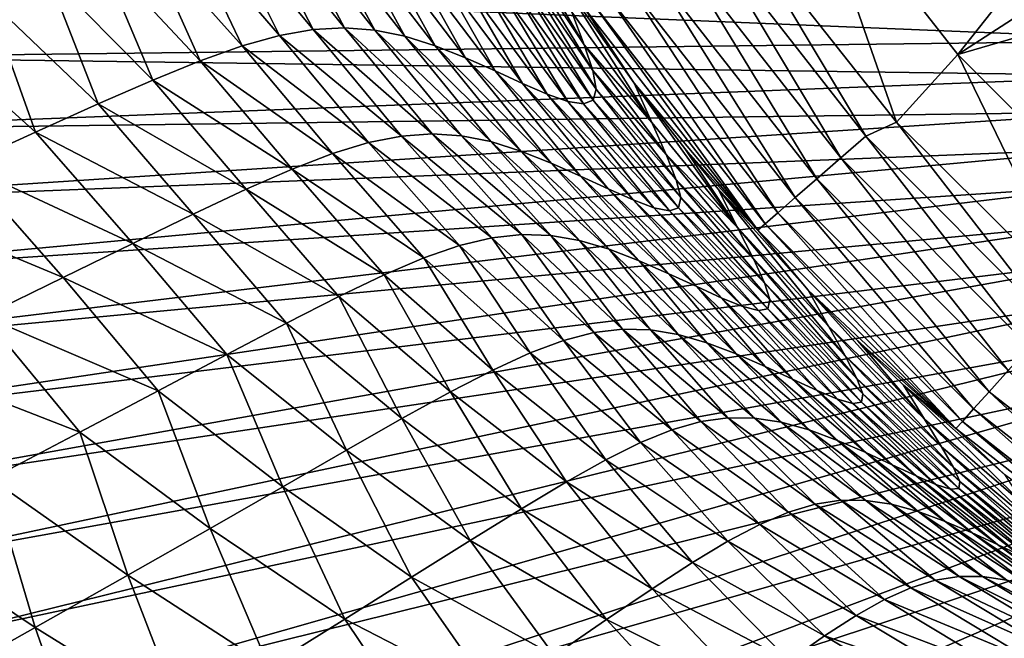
# Model space of a CAD drawing. Header units: metres. Extents: x -90 to 304, y -90 to 74.
# Tile 366 of 570: x 226.14 to 231.65, y 21.4 to 24.87. Entities that reach past the tile are written whole.
import ezdxf

# ---------------------------------------------------------------- set-up
doc = ezdxf.new("R2010")
doc.units = ezdxf.units.M
doc.layers.add('solid_21662050_350', color=7, linetype='CONTINUOUS')

msp = doc.modelspace()

# ---------------------------------------------------------------- linework, layer by layer
at = {"layer": 'solid_21662050_350'}
for points in [[(232.554535, 26.140581, -26.917501), (231.39212, 24.674089, 8.134833), (230.53569, 25.767262, 8.134833)], [(232.554535, 26.140581, -26.917501), (232.955994, 25.685232, -26.917501), (231.39212, 24.674089, 8.134833)], [(230.53569, 25.767262, 8.134833), (231.050018, 24.293995, 8.134833), (230.151794, 25.431345, 8.134833)], [(230.53569, 25.767262, 8.134833), (231.39212, 24.674089, 8.134833), (231.050018, 24.293995, 8.134833)], [(232.955994, 25.685232, -26.917501), (233.385239, 25.255987, -26.917501), (231.39212, 24.674089, 8.134833)], [(228.817398, 25.554451, 16.243235), (229.231613, 24.911303, 16.18918), (229.301483, 24.727758, 22.940407)], [(228.874054, 25.369541, 23.044979), (228.817398, 25.554451, 16.243235), (229.301483, 24.727758, 22.940407)], [(227.064453, 25.396147, 93.908028), (227.267334, 25.434898, 90.656052), (227.593719, 24.780098, 93.39547)], [(227.267334, 25.434898, 90.656052), (227.45401, 25.449436, 87.220299), (227.783173, 24.813618, 90.168434)], [(227.267334, 25.434898, 90.656052), (227.783173, 24.813618, 90.168434), (227.593719, 24.780098, 93.39547)], [(227.45401, 25.449436, 87.220299), (227.959412, 24.823421, 86.760437), (227.783173, 24.813618, 90.168434)], [(227.45401, 25.449436, 87.220299), (227.630676, 25.440809, 83.598534), (227.959412, 24.823421, 86.760437)], [(227.630676, 25.440809, 83.598534), (228.128281, 24.810585, 83.167419), (227.959412, 24.823421, 86.760437)], [(227.630676, 25.440809, 83.598534), (227.803497, 25.410061, 79.788528), (228.128281, 24.810585, 83.167419)], [(230.87738, 24.216988, 8.151209), (229.970078, 25.377132, 8.151209), (230.151794, 25.431345, 8.134833)], [(230.87738, 24.216988, 8.151209), (230.151794, 25.431345, 8.134833), (231.050018, 24.293995, 8.134833)], [(226.839081, 25.332325, 96.979378), (227.064453, 25.396147, 93.908028), (227.385147, 24.721909, 96.446098)], [(227.064453, 25.396147, 93.908028), (227.593719, 24.780098, 93.39547), (227.385147, 24.721909, 96.446098)], [(227.803497, 25.410061, 79.788528), (228.295639, 24.776173, 79.3853), (228.128281, 24.810585, 83.167419)], [(227.803497, 25.410061, 79.788528), (227.977661, 25.358854, 75.787491), (228.295639, 24.776173, 79.3853)], [(228.874054, 25.369541, 23.044979), (229.301483, 24.727758, 22.940407), (229.348846, 24.583418, 29.392694)], [(228.909836, 25.224031, 29.544947), (228.874054, 25.369541, 23.044979), (229.348846, 24.583418, 29.392694)], [(230.737427, 24.095016, 8.204169), (229.81633, 25.273067, 8.204169), (229.970078, 25.377132, 8.151209)], [(230.737427, 24.095016, 8.204169), (229.970078, 25.377132, 8.151209), (230.87738, 24.216988, 8.151209)], [(226.584335, 25.243338, 99.876846), (226.839081, 25.332325, 96.979378), (227.151001, 24.638765, 99.32756)], [(226.839081, 25.332325, 96.979378), (227.385147, 24.721909, 96.446098), (227.151001, 24.638765, 99.32756)], [(227.977661, 25.358854, 75.787491), (228.465958, 24.72209, 75.4095), (228.295639, 24.776173, 79.3853)], [(227.977661, 25.358854, 75.787491), (228.151306, 25.293329, 71.588387), (228.465958, 24.72209, 75.4095)], [(228.151306, 25.293329, 71.588387), (228.636322, 24.654734, 71.232689), (228.465958, 24.72209, 75.4095)], [(228.151306, 25.293329, 71.588387), (228.319382, 25.221622, 67.182335), (228.636322, 24.654734, 71.232689)], [(230.602646, 23.977594, 8.296158), (229.668259, 25.172892, 8.296158), (229.81633, 25.273067, 8.204169)], [(230.602646, 23.977594, 8.296158), (229.81633, 25.273067, 8.204169), (230.737427, 24.095016, 8.204169)], [(233.385239, 25.255987, -26.917501), (232.374115, 23.69211, 8.134833), (231.39212, 24.674089, 8.134833)], [(226.293228, 25.129276, 102.608063), (226.584335, 25.243338, 99.876846), (226.884689, 24.530617, 102.048096)], [(226.584335, 25.243338, 99.876846), (227.151001, 24.638765, 99.32756), (226.884689, 24.530617, 102.048096)], [(228.319382, 25.221622, 67.182335), (228.801315, 24.582026, 66.846611), (228.636322, 24.654734, 71.232689)], [(228.319382, 25.221622, 67.182335), (228.476807, 25.151888, 62.560417), (228.801315, 24.582026, 66.846611)], [(228.909836, 25.224031, 29.544947), (229.348846, 24.583418, 29.392694), (229.367508, 24.47941, 35.553539)], [(228.918457, 25.119198, 35.749229), (228.909836, 25.224031, 29.544947), (229.367508, 24.47941, 35.553539)], [(228.476807, 25.151888, 62.560417), (228.955551, 24.511889, 62.242989), (228.801315, 24.582026, 66.846611)], [(228.476807, 25.151888, 62.560417), (228.6185, 25.092285, 57.712914), (228.955551, 24.511889, 62.242989)], [(230.482208, 23.872599, 8.425043), (229.53595, 25.083302, 8.425043), (229.668259, 25.172892, 8.296158)], [(230.482208, 23.872599, 8.425043), (229.668259, 25.172892, 8.296158), (230.602646, 23.977594, 8.296158)], [(225.958725, 24.990227, 105.180641), (226.293228, 25.129276, 102.608063), (226.579605, 24.397415, 104.615921)], [(226.293228, 25.129276, 102.608063), (226.884689, 24.530617, 102.048096), (226.579605, 24.397415, 104.615921)], [(228.6185, 25.092285, 57.712914), (229.093521, 24.452271, 57.412792), (228.955551, 24.511889, 62.242989)], [(228.6185, 25.092285, 57.712914), (228.738968, 25.051058, 52.624863), (229.093521, 24.452271, 57.412792)], [(228.89386, 25.056837, 41.659092), (228.918457, 25.119198, 35.749229), (229.351547, 24.417355, 41.426994)], [(228.918457, 25.119198, 35.749229), (229.367508, 24.47941, 35.553539), (229.351547, 24.417355, 41.426994)], [(229.145721, 25.133495, 9.127054), (229.581238, 24.51317, 9.126809), (229.679672, 24.293711, 16.24732)], [(229.305923, 24.927452, 8.947236), (229.581238, 24.51317, 9.126809), (229.145721, 25.133495, 9.127054)], [(229.231613, 24.911303, 16.18918), (229.145721, 25.133495, 9.127054), (229.679672, 24.293711, 16.24732)], [(232.631241, 24.752787, 184.188629), (225.277405, 25.057224, 181.588913), (224.933395, 24.658699, 182.695862)], [(232.631241, 24.752787, 184.188629), (232.841797, 24.946127, 183.651596), (225.277405, 25.057224, 181.588913)], [(228.738968, 25.051058, 52.624863), (229.209442, 24.411238, 52.342964), (229.093521, 24.452271, 57.412792)], [(228.738968, 25.051058, 52.624863), (228.832626, 25.036482, 47.279263), (229.209442, 24.411238, 52.342964)], [(228.832626, 25.036482, 47.279263), (228.89386, 25.056837, 41.659092), (229.297424, 24.396896, 47.01915)], [(228.832626, 25.036482, 47.279263), (229.297424, 24.396896, 47.01915), (229.209442, 24.411238, 52.342964)], [(228.89386, 25.056837, 41.659092), (229.351547, 24.417355, 41.426994), (229.297424, 24.396896, 47.01915)], [(230.384186, 23.787045, 8.583852), (229.428268, 25.010277, 8.583852), (229.53595, 25.083302, 8.425043)], [(230.384186, 23.787045, 8.583852), (229.53595, 25.083302, 8.425043), (230.482208, 23.872599, 8.425043)], [(225.573959, 24.826271, 107.602631), (225.958725, 24.990227, 105.180641), (226.229202, 24.239105, 107.039436)], [(225.958725, 24.990227, 105.180641), (226.579605, 24.397415, 104.615921), (226.229202, 24.239105, 107.039436)], [(230.313858, 23.725657, 8.761939), (229.350998, 24.957878, 8.761939), (229.428268, 25.010277, 8.583852)], [(230.313858, 23.725657, 8.761939), (229.428268, 25.010277, 8.583852), (230.384186, 23.787045, 8.583852)], [(229.350998, 24.957878, 8.761939), (230.272827, 23.689976, 8.947236), (229.305923, 24.927452, 8.947236)], [(229.305923, 24.927452, 8.947236), (230.272827, 23.689976, 8.947236), (229.581238, 24.51317, 9.126809)], [(230.313858, 23.725657, 8.761939), (230.272827, 23.689976, 8.947236), (229.350998, 24.957878, 8.761939)], [(229.301483, 24.727758, 22.940407), (229.231613, 24.911303, 16.18918), (229.679672, 24.293711, 16.24732)], [(225.573959, 24.826271, 107.602631), (226.229202, 24.239105, 107.039436), (225.827606, 24.055557, 109.329247)], [(227.593719, 24.780098, 93.39547), (227.783173, 24.813618, 90.168434), (228.277481, 24.216705, 90.542648)], [(227.783173, 24.813618, 90.168434), (227.959412, 24.823421, 86.760437), (228.44899, 24.229055, 87.15284)], [(227.783173, 24.813618, 90.168434), (228.44899, 24.229055, 87.15284), (228.277481, 24.216705, 90.542648)], [(227.959412, 24.823421, 86.760437), (228.613922, 24.218378, 83.574051), (228.44899, 24.229055, 87.15284)], [(227.959412, 24.823421, 86.760437), (228.128281, 24.810585, 83.167419), (228.613922, 24.218378, 83.574051)], [(228.128281, 24.810585, 83.167419), (228.77803, 24.185814, 79.800209), (228.613922, 24.218378, 83.574051)], [(228.128281, 24.810585, 83.167419), (228.295639, 24.776173, 79.3853), (228.77803, 24.185814, 79.800209)], [(227.385147, 24.721909, 96.446098), (227.593719, 24.780098, 93.39547), (228.093628, 24.180195, 93.749565)], [(227.593719, 24.780098, 93.39547), (228.277481, 24.216705, 90.542648), (228.093628, 24.180195, 93.749565)], [(228.295639, 24.776173, 79.3853), (228.946136, 24.133051, 75.825058), (228.77803, 24.185814, 79.800209)], [(228.295639, 24.776173, 79.3853), (228.465958, 24.72209, 75.4095), (228.946136, 24.133051, 75.825058)], [(232.466095, 24.554447, 184.739532), (232.631241, 24.752787, 184.188629), (224.933395, 24.658699, 182.695862)], [(227.151001, 24.638765, 99.32756), (227.385147, 24.721909, 96.446098), (227.891541, 24.118561, 96.780228)], [(227.385147, 24.721909, 96.446098), (228.093628, 24.180195, 93.749565), (227.891541, 24.118561, 96.780228)], [(228.465958, 24.72209, 75.4095), (229.115723, 24.066067, 71.641129), (228.946136, 24.133051, 75.825058)], [(228.465958, 24.72209, 75.4095), (228.636322, 24.654734, 71.232689), (229.115723, 24.066067, 71.641129)], [(229.301483, 24.727758, 22.940407), (229.679672, 24.293711, 16.24732), (229.760315, 24.113176, 23.050549)], [(229.348846, 24.583418, 29.392694), (229.301483, 24.727758, 22.940407), (229.760315, 24.113176, 23.050549)], [(232.466095, 24.554447, 184.739532), (224.933395, 24.658699, 182.695862), (224.683243, 24.252226, 183.82489)], [(228.636322, 24.654734, 71.232689), (229.280914, 23.992828, 67.240372), (229.115723, 24.066067, 71.641129)], [(228.636322, 24.654734, 71.232689), (228.801315, 24.582026, 66.846611), (229.280914, 23.992828, 67.240372)], [(231.39212, 24.674089, 8.134833), (232.066986, 23.284014, 8.134833), (231.050018, 24.293995, 8.134833)], [(231.39212, 24.674089, 8.134833), (232.374115, 23.69211, 8.134833), (232.066986, 23.284014, 8.134833)], [(226.884689, 24.530617, 102.048096), (227.151001, 24.638765, 99.32756), (227.664856, 24.031479, 99.643356)], [(227.151001, 24.638765, 99.32756), (227.891541, 24.118561, 96.780228), (227.664856, 24.031479, 99.643356)], [(232.347412, 24.352329, 185.300934), (232.466095, 24.554447, 184.739532), (224.683243, 24.252226, 183.82489)], [(228.801315, 24.582026, 66.846611), (229.435791, 23.921309, 62.614731), (229.280914, 23.992828, 67.240372)], [(228.801315, 24.582026, 66.846611), (228.955551, 24.511889, 62.242989), (229.435791, 23.921309, 62.614731)], [(229.348846, 24.583418, 29.392694), (229.760315, 24.113176, 23.050549), (229.816345, 23.972351, 29.548231)], [(229.367508, 24.47941, 35.553539), (229.348846, 24.583418, 29.392694), (229.816345, 23.972351, 29.548231)], [(226.579605, 24.397415, 104.615921), (226.884689, 24.530617, 102.048096), (227.407074, 23.918772, 102.348145)], [(226.884689, 24.530617, 102.048096), (227.664856, 24.031479, 99.643356), (227.407074, 23.918772, 102.348145)], [(228.955551, 24.511889, 62.242989), (229.574402, 23.859509, 57.755722), (229.435791, 23.921309, 62.614731)], [(228.955551, 24.511889, 62.242989), (229.093521, 24.452271, 57.412792), (229.574402, 23.859509, 57.755722)], [(229.351547, 24.417355, 41.426994), (229.367508, 24.47941, 35.553539), (229.841492, 23.872236, 35.749378)], [(229.367508, 24.47941, 35.553539), (229.816345, 23.972351, 29.548231), (229.841492, 23.872236, 35.749378)], [(229.581238, 24.51317, 9.126809), (229.863937, 24.147888, 9.126606), (230.159775, 23.70528, 16.34815)], [(229.679672, 24.293711, 16.24732), (229.581238, 24.51317, 9.126809), (230.159775, 23.70528, 16.34815)], [(230.272827, 23.689976, 8.947236), (229.863937, 24.147888, 9.126606), (229.581238, 24.51317, 9.126809)], [(229.093521, 24.452271, 57.412792), (229.690506, 23.81559, 52.65205), (229.574402, 23.859509, 57.755722)], [(229.093521, 24.452271, 57.412792), (229.209442, 24.411238, 52.342964), (229.690506, 23.81559, 52.65205)], [(226.229202, 24.239105, 107.039436), (226.579605, 24.397415, 104.615921), (227.111725, 23.780262, 104.903801)], [(226.579605, 24.397415, 104.615921), (227.407074, 23.918772, 102.348145), (227.111725, 23.780262, 104.903801)], [(229.209442, 24.411238, 52.342964), (229.777725, 23.797777, 47.291286), (229.690506, 23.81559, 52.65205)], [(229.209442, 24.411238, 52.342964), (229.297424, 24.396896, 47.01915), (229.777725, 23.797777, 47.291286)], [(229.297424, 24.396896, 47.01915), (229.351547, 24.417355, 41.426994), (229.829697, 23.814295, 41.660992)], [(229.297424, 24.396896, 47.01915), (229.829697, 23.814295, 41.660992), (229.777725, 23.797777, 47.291286)], [(229.351547, 24.417355, 41.426994), (229.841492, 23.872236, 35.749378), (229.829697, 23.814295, 41.660992)], [(232.347412, 24.352329, 185.300934), (224.683243, 24.252226, 183.82489), (224.528519, 23.840334, 184.968964)], [(232.275909, 24.14768, 185.86937), (232.347412, 24.352329, 185.300934), (224.528519, 23.840334, 184.968964)], [(229.760315, 24.113176, 23.050549), (229.679672, 24.293711, 16.24732), (230.159775, 23.70528, 16.34815)], [(231.91777, 23.175333, 8.151209), (230.87738, 24.216988, 8.151209), (231.050018, 24.293995, 8.134833)], [(231.91777, 23.175333, 8.151209), (231.050018, 24.293995, 8.134833), (232.066986, 23.284014, 8.134833)], [(225.827606, 24.055557, 109.329247), (226.229202, 24.239105, 107.039436), (226.77243, 23.615753, 107.319832)], [(226.229202, 24.239105, 107.039436), (227.111725, 23.780262, 104.903801), (226.77243, 23.615753, 107.319832)], [(228.093628, 24.180195, 93.749565), (228.277481, 24.216705, 90.542648), (228.782822, 23.647596, 91.227547)], [(228.277481, 24.216705, 90.542648), (228.44899, 24.229055, 87.15284), (228.951157, 23.665945, 87.853287)], [(228.277481, 24.216705, 90.542648), (228.951157, 23.665945, 87.853287), (228.782822, 23.647596, 91.227547)], [(228.44899, 24.229055, 87.15284), (229.112991, 23.660568, 84.285027), (228.951157, 23.665945, 87.853287)], [(228.44899, 24.229055, 87.15284), (228.613922, 24.218378, 83.574051), (229.112991, 23.660568, 84.285027)], [(228.613922, 24.218378, 83.574051), (229.274063, 23.632681, 80.514473), (229.112991, 23.660568, 84.285027)], [(228.613922, 24.218378, 83.574051), (228.77803, 24.185814, 79.800209), (229.274063, 23.632681, 80.514473)], [(231.793777, 23.037159, 8.204169), (230.737427, 24.095016, 8.204169), (230.87738, 24.216988, 8.151209)], [(231.793777, 23.037159, 8.204169), (230.87738, 24.216988, 8.151209), (231.91777, 23.175333, 8.151209)], [(227.891541, 24.118561, 96.780228), (228.093628, 24.180195, 93.749565), (228.602295, 23.604305, 94.416092)], [(228.093628, 24.180195, 93.749565), (228.782822, 23.647596, 91.227547), (228.602295, 23.604305, 94.416092)], [(228.77803, 24.185814, 79.800209), (229.439667, 23.583744, 76.533348), (229.274063, 23.632681, 80.514473)], [(228.77803, 24.185814, 79.800209), (228.946136, 24.133051, 75.825058), (229.439667, 23.583744, 76.533348)], [(232.275909, 24.14768, 185.86937), (224.528519, 23.840334, 184.968964), (224.470154, 23.425592, 186.120941)], [(232.252029, 23.941763, 186.44133), (232.275909, 24.14768, 185.86937), (224.470154, 23.425592, 186.120941)], [(227.664856, 24.031479, 99.643356), (227.891541, 24.118561, 96.780228), (228.40358, 23.535166, 97.427917)], [(227.891541, 24.118561, 96.780228), (228.602295, 23.604305, 94.416092), (228.40358, 23.535166, 97.427917)], [(228.946136, 24.133051, 75.825058), (229.608521, 23.518927, 72.333527), (229.439667, 23.583744, 76.533348)], [(228.946136, 24.133051, 75.825058), (229.115723, 24.066067, 71.641129), (229.608521, 23.518927, 72.333527)], [(229.760315, 24.113176, 23.050549), (230.159775, 23.70528, 16.34815), (230.248657, 23.530241, 23.242144)], [(229.816345, 23.972351, 29.548231), (229.760315, 24.113176, 23.050549), (230.248657, 23.530241, 23.242144)], [(229.863937, 24.147888, 9.126606), (230.051758, 23.91922, 9.126462), (230.159775, 23.70528, 16.34815)], [(230.272827, 23.689976, 8.947236), (230.051758, 23.91922, 9.126462), (229.863937, 24.147888, 9.126606)], [(231.674377, 22.904131, 8.296158), (230.602646, 23.977594, 8.296158), (230.737427, 24.095016, 8.204169)], [(231.674377, 22.904131, 8.296158), (230.737427, 24.095016, 8.204169), (231.793777, 23.037159, 8.204169)], [(225.369354, 23.846581, 111.497383), (225.827606, 24.055557, 109.329247), (226.38356, 23.424944, 109.607857)], [(225.827606, 24.055557, 109.329247), (226.77243, 23.615753, 107.319832), (226.38356, 23.424944, 109.607857)], [(229.115723, 24.066067, 71.641129), (229.774338, 23.44623, 67.907013), (229.608521, 23.518927, 72.333527)], [(229.115723, 24.066067, 71.641129), (229.280914, 23.992828, 67.240372), (229.774338, 23.44623, 67.907013)], [(227.407074, 23.918772, 102.348145), (227.664856, 24.031479, 99.643356), (228.180313, 23.43981, 100.273239)], [(227.664856, 24.031479, 99.643356), (228.40358, 23.535166, 97.427917), (228.180313, 23.43981, 100.273239)], [(229.280914, 23.992828, 67.240372), (229.930725, 23.373728, 63.245792), (229.774338, 23.44623, 67.907013)], [(229.280914, 23.992828, 67.240372), (229.435791, 23.921309, 62.614731), (229.930725, 23.373728, 63.245792)], [(232.252029, 23.941763, 186.44133), (224.470154, 23.425592, 186.120941), (224.508545, 23.010584, 187.273682)], [(232.275909, 23.735844, 187.01329), (232.252029, 23.941763, 186.44133), (224.508545, 23.010584, 187.273682)], [(229.816345, 23.972351, 29.548231), (230.248657, 23.530241, 23.242144), (230.310837, 23.395372, 29.820223)], [(229.841492, 23.872236, 35.749378), (229.816345, 23.972351, 29.548231), (230.310837, 23.395372, 29.820223)], [(231.567673, 22.785196, 8.425043), (230.482208, 23.872599, 8.425043), (230.602646, 23.977594, 8.296158)], [(231.567673, 22.785196, 8.425043), (230.602646, 23.977594, 8.296158), (231.674377, 22.904131, 8.296158)], [(227.111725, 23.780262, 104.903801), (227.407074, 23.918772, 102.348145), (227.926071, 23.317928, 102.962433)], [(227.407074, 23.918772, 102.348145), (228.180313, 23.43981, 100.273239), (227.926071, 23.317928, 102.962433)], [(229.435791, 23.921309, 62.614731), (230.071198, 23.309517, 58.341724), (229.930725, 23.373728, 63.245792)], [(229.435791, 23.921309, 62.614731), (229.574402, 23.859509, 57.755722), (230.071198, 23.309517, 58.341724)], [(230.051758, 23.91922, 9.126462), (230.555023, 23.354733, 9.126086), (230.668503, 23.151463, 16.346598)], [(230.272827, 23.689976, 8.947236), (230.555023, 23.354733, 9.126086), (230.051758, 23.91922, 9.126462)], [(230.159775, 23.70528, 16.34815), (230.051758, 23.91922, 9.126462), (230.668503, 23.151463, 16.346598)], [(231.480835, 22.688305, 8.583852), (230.384186, 23.787045, 8.583852), (230.482208, 23.872599, 8.425043)], [(231.480835, 22.688305, 8.583852), (230.482208, 23.872599, 8.425043), (231.567673, 22.785196, 8.425043)], [(225.369354, 23.846581, 111.497383), (226.38356, 23.424944, 109.607857), (225.939758, 23.207479, 111.780327)], [(229.574402, 23.859509, 57.755722), (230.189102, 23.261879, 53.185066), (230.071198, 23.309517, 58.341724)], [(229.574402, 23.859509, 57.755722), (229.690506, 23.81559, 52.65205), (230.189102, 23.261879, 53.185066)], [(229.829697, 23.814295, 41.660992), (229.841492, 23.872236, 35.749378), (230.33992, 23.301516, 36.093246)], [(229.841492, 23.872236, 35.749378), (230.310837, 23.395372, 29.820223), (230.33992, 23.301516, 36.093246)], [(226.77243, 23.615753, 107.319832), (227.111725, 23.780262, 104.903801), (227.634415, 23.169216, 105.505852)], [(227.111725, 23.780262, 104.903801), (227.926071, 23.317928, 102.962433), (227.634415, 23.169216, 105.505852)], [(229.690506, 23.81559, 52.65205), (230.277542, 23.239216, 47.765194), (230.189102, 23.261879, 53.185066)], [(229.690506, 23.81559, 52.65205), (229.777725, 23.797777, 47.291286), (230.277542, 23.239216, 47.765194)], [(229.777725, 23.797777, 47.291286), (229.829697, 23.814295, 41.660992), (230.329712, 23.24992, 42.071457)], [(229.777725, 23.797777, 47.291286), (230.329712, 23.24992, 42.071457), (230.277542, 23.239216, 47.765194)], [(229.829697, 23.814295, 41.660992), (230.33992, 23.301516, 36.093246), (230.329712, 23.24992, 42.071457)], [(231.418533, 22.618782, 8.761939), (230.313858, 23.725657, 8.761939), (230.384186, 23.787045, 8.583852)], [(231.418533, 22.618782, 8.761939), (230.384186, 23.787045, 8.583852), (231.480835, 22.688305, 8.583852)], [(232.275909, 23.735844, 187.01329), (224.508545, 23.010584, 187.273682), (224.643433, 22.597893, 188.419968)], [(232.347412, 23.531195, 187.581726), (232.275909, 23.735844, 187.01329), (224.643433, 22.597893, 188.419968)], [(230.313858, 23.725657, 8.761939), (231.382172, 22.578346, 8.947236), (230.272827, 23.689976, 8.947236)], [(231.418533, 22.618782, 8.761939), (231.382172, 22.578346, 8.947236), (230.313858, 23.725657, 8.761939)], [(228.782822, 23.647596, 91.227547), (228.951157, 23.665945, 87.853287), (229.35553, 23.116396, 91.143707)], [(228.951157, 23.665945, 87.853287), (229.515915, 23.135983, 87.791153), (229.35553, 23.116396, 91.143707)], [(228.951157, 23.665945, 87.853287), (229.112991, 23.660568, 84.285027), (229.515915, 23.135983, 87.791153)], [(229.112991, 23.660568, 84.285027), (229.671219, 23.132156, 84.243866), (229.515915, 23.135983, 87.791153)], [(229.112991, 23.660568, 84.285027), (229.274063, 23.632681, 80.514473), (229.671219, 23.132156, 84.243866)], [(230.159775, 23.70528, 16.34815), (230.668503, 23.151463, 16.346598), (230.762024, 22.986219, 23.238298)], [(230.248657, 23.530241, 23.242144), (230.159775, 23.70528, 16.34815), (230.762024, 22.986219, 23.238298)], [(230.272827, 23.689976, 8.947236), (231.382172, 22.578346, 8.947236), (230.555023, 23.354733, 9.126086)], [(226.38356, 23.424944, 109.607857), (226.77243, 23.615753, 107.319832), (227.29921, 22.993311, 107.914528)], [(226.77243, 23.615753, 107.319832), (227.634415, 23.169216, 105.505852), (227.29921, 22.993311, 107.914528)], [(228.40358, 23.535166, 97.427917), (228.602295, 23.604305, 94.416092), (228.997742, 23.002319, 97.30555)], [(228.602295, 23.604305, 94.416092), (228.782822, 23.647596, 91.227547), (229.184677, 23.072161, 94.311684)], [(228.602295, 23.604305, 94.416092), (229.184677, 23.072161, 94.311684), (228.997742, 23.002319, 97.30555)], [(228.782822, 23.647596, 91.227547), (229.35553, 23.116396, 91.143707), (229.184677, 23.072161, 94.311684)], [(229.274063, 23.632681, 80.514473), (229.826843, 23.106148, 80.491684), (229.671219, 23.132156, 84.243866)], [(229.274063, 23.632681, 80.514473), (229.439667, 23.583744, 76.533348), (229.826843, 23.106148, 80.491684)], [(229.439667, 23.583744, 76.533348), (229.987732, 23.059429, 76.524529), (229.826843, 23.106148, 80.491684)], [(229.439667, 23.583744, 76.533348), (229.608521, 23.518927, 72.333527), (229.987732, 23.059429, 76.524529)], [(232.347412, 23.531195, 187.581726), (224.643433, 22.597893, 188.419968), (224.873993, 22.190092, 189.552689)], [(232.466095, 23.329077, 188.143127), (232.347412, 23.531195, 187.581726), (224.873993, 22.190092, 189.552689)], [(228.180313, 23.43981, 100.273239), (228.40358, 23.535166, 97.427917), (228.788727, 22.906401, 100.13633)], [(228.40358, 23.535166, 97.427917), (228.997742, 23.002319, 97.30555), (228.788727, 22.906401, 100.13633)], [(229.608521, 23.518927, 72.333527), (230.15242, 22.996979, 72.333717), (229.987732, 23.059429, 76.524529)], [(229.608521, 23.518927, 72.333527), (229.774338, 23.44623, 67.907013), (230.15242, 22.996979, 72.333717)], [(230.248657, 23.530241, 23.242144), (230.762024, 22.986219, 23.238298), (230.828171, 22.85997, 29.812471)], [(230.310837, 23.395372, 29.820223), (230.248657, 23.530241, 23.242144), (230.828171, 22.85997, 29.812471)], [(227.926071, 23.317928, 102.962433), (228.180313, 23.43981, 100.273239), (228.55162, 22.783983, 102.815086)], [(228.180313, 23.43981, 100.273239), (228.788727, 22.906401, 100.13633), (228.55162, 22.783983, 102.815086)], [(229.774338, 23.44623, 67.907013), (230.314499, 22.926468, 67.911591), (230.15242, 22.996979, 72.333717)], [(229.774338, 23.44623, 67.907013), (229.930725, 23.373728, 63.245792), (230.314499, 22.926468, 67.911591)], [(225.939758, 23.207479, 111.780327), (226.38356, 23.424944, 109.607857), (226.91507, 22.789717, 110.201256)], [(226.38356, 23.424944, 109.607857), (227.29921, 22.993311, 107.914528), (226.91507, 22.789717, 110.201256)], [(230.310837, 23.395372, 29.820223), (230.828171, 22.85997, 29.812471), (230.860779, 22.773275, 36.081501)], [(230.33992, 23.301516, 36.093246), (230.310837, 23.395372, 29.820223), (230.860779, 22.773275, 36.081501)], [(232.466095, 23.329077, 188.143127), (224.873993, 22.190092, 189.552689), (225.198776, 21.789719, 190.664764)], [(232.631241, 23.130737, 188.694046), (232.466095, 23.329077, 188.143127), (225.198776, 21.789719, 190.664764)], [(229.930725, 23.373728, 63.245792), (230.467438, 22.855633, 63.250553), (230.314499, 22.926468, 67.911591)], [(229.930725, 23.373728, 63.245792), (230.071198, 23.309517, 58.341724), (230.467438, 22.855633, 63.250553)], [(230.555023, 23.354733, 9.126086), (230.832504, 23.07016, 9.125893), (231.205933, 22.630682, 16.345289)], [(230.668503, 23.151463, 16.346598), (230.555023, 23.354733, 9.126086), (231.205933, 22.630682, 16.345289)], [(231.382172, 22.578346, 8.947236), (230.832504, 23.07016, 9.125893), (230.555023, 23.354733, 9.126086)], [(227.634415, 23.169216, 105.505852), (227.926071, 23.317928, 102.962433), (228.280365, 22.634651, 105.35289)], [(227.926071, 23.317928, 102.962433), (228.55162, 22.783983, 102.815086), (228.280365, 22.634651, 105.35289)], [(230.071198, 23.309517, 58.341724), (230.604691, 22.792233, 58.342934), (230.467438, 22.855633, 63.250553)], [(230.071198, 23.309517, 58.341724), (230.189102, 23.261879, 53.185066), (230.604691, 22.792233, 58.342934)], [(230.329712, 23.24992, 42.071457), (230.33992, 23.301516, 36.093246), (230.853821, 22.72707, 42.058491)], [(230.33992, 23.301516, 36.093246), (230.860779, 22.773275, 36.081501), (230.853821, 22.72707, 42.058491)], [(230.189102, 23.261879, 53.185066), (230.719437, 22.744259, 53.180626), (230.604691, 22.792233, 58.342934)], [(230.189102, 23.261879, 53.185066), (230.277542, 23.239216, 47.765194), (230.719437, 22.744259, 53.180626)], [(230.277542, 23.239216, 47.765194), (230.329712, 23.24992, 42.071457), (230.804794, 22.719831, 47.755268)], [(230.277542, 23.239216, 47.765194), (230.804794, 22.719831, 47.755268), (230.719437, 22.744259, 53.180626)], [(230.329712, 23.24992, 42.071457), (230.853821, 22.72707, 42.058491), (230.804794, 22.719831, 47.755268)], [(225.435715, 22.963015, 113.849693), (225.939758, 23.207479, 111.780327), (226.476685, 22.557911, 112.379074)], [(225.939758, 23.207479, 111.780327), (226.91507, 22.789717, 110.201256), (226.476685, 22.557911, 112.379074)], [(227.29921, 22.993311, 107.914528), (227.634415, 23.169216, 105.505852), (227.969208, 22.457924, 107.761322)], [(227.634415, 23.169216, 105.505852), (228.280365, 22.634651, 105.35289), (227.969208, 22.457924, 107.761322)], [(232.631241, 23.130737, 188.694046), (225.198776, 21.789719, 190.664764), (225.615753, 21.399271, 191.749268)], [(232.841797, 22.937397, 189.231064), (232.631241, 23.130737, 188.694046), (225.615753, 21.399271, 191.749268)], [(229.184677, 23.072161, 94.311684), (229.35553, 23.116396, 91.143707), (229.791931, 22.571558, 94.212288)], [(229.35553, 23.116396, 91.143707), (229.515915, 23.135983, 87.791153), (229.953339, 22.617447, 91.063904)], [(229.35553, 23.116396, 91.143707), (229.953339, 22.617447, 91.063904), (229.791931, 22.571558, 94.212288)], [(229.515915, 23.135983, 87.791153), (230.105865, 22.639046, 87.732079), (229.953339, 22.617447, 91.063904)], [(229.515915, 23.135983, 87.791153), (229.671219, 23.132156, 84.243866), (230.105865, 22.639046, 87.732079)], [(229.671219, 23.132156, 84.243866), (230.254532, 22.637596, 84.204849), (230.105865, 22.639046, 87.732079)], [(229.671219, 23.132156, 84.243866), (229.826843, 23.106148, 80.491684), (230.254532, 22.637596, 84.204849)], [(229.826843, 23.106148, 80.491684), (230.404343, 22.614344, 80.470253), (230.254532, 22.637596, 84.204849)], [(229.826843, 23.106148, 80.491684), (229.987732, 23.059429, 76.524529), (230.404343, 22.614344, 80.470253)], [(230.668503, 23.151463, 16.346598), (231.205933, 22.630682, 16.345289), (231.3013, 22.477167, 23.234913)], [(230.762024, 22.986219, 23.238298), (230.668503, 23.151463, 16.346598), (231.3013, 22.477167, 23.234913)], [(228.997742, 23.002319, 97.30555), (229.184677, 23.072161, 94.311684), (229.616425, 22.500378, 97.189117)], [(229.184677, 23.072161, 94.311684), (229.791931, 22.571558, 94.212288), (229.616425, 22.500378, 97.189117)], [(229.987732, 23.059429, 76.524529), (230.559921, 22.570753, 76.51651), (230.404343, 22.614344, 80.470253)], [(229.987732, 23.059429, 76.524529), (230.15242, 22.996979, 72.333717), (230.559921, 22.570753, 76.51651)], [(230.832504, 23.07016, 9.125893), (231.088409, 22.82268, 9.125731), (231.205933, 22.630682, 16.345289)], [(231.382172, 22.578346, 8.947236), (231.088409, 22.82268, 9.125731), (230.832504, 23.07016, 9.125893)], [(226.91507, 22.789717, 110.201256), (227.29921, 22.993311, 107.914528), (227.613083, 22.253162, 110.053246)], [(227.29921, 22.993311, 107.914528), (227.969208, 22.457924, 107.761322), (227.613083, 22.253162, 110.053246)], [(228.788727, 22.906401, 100.13633), (228.997742, 23.002319, 97.30555), (229.421249, 22.403343, 100.006142)], [(228.997742, 23.002319, 97.30555), (229.616425, 22.500378, 97.189117), (229.421249, 22.403343, 100.006142)], [(230.15242, 22.996979, 72.333717), (230.71962, 22.51158, 72.334358), (230.559921, 22.570753, 76.51651)], [(230.15242, 22.996979, 72.333717), (230.314499, 22.926468, 67.911591), (230.71962, 22.51158, 72.334358)], [(225.435715, 22.963015, 113.849693), (226.476685, 22.557911, 112.379074), (225.978775, 22.297377, 114.461037)], [(232.841797, 22.937397, 189.231064), (225.615753, 21.399271, 191.749268), (226.122345, 21.021177, 192.799469)], [(233.096497, 22.75025, 189.750885), (232.841797, 22.937397, 189.231064), (226.122345, 21.021177, 192.799469)], [(230.762024, 22.986219, 23.238298), (231.3013, 22.477167, 23.234913), (231.369141, 22.36113, 29.80541)], [(230.828171, 22.85997, 29.812471), (230.762024, 22.986219, 23.238298), (231.369141, 22.36113, 29.80541)], [(228.55162, 22.783983, 102.815086), (228.788727, 22.906401, 100.13633), (229.200806, 22.279934, 102.675095)], [(228.788727, 22.906401, 100.13633), (229.421249, 22.403343, 100.006142), (229.200806, 22.279934, 102.675095)], [(230.314499, 22.926468, 67.911591), (230.877045, 22.444099, 67.916496), (230.71962, 22.51158, 72.334358)], [(230.314499, 22.926468, 67.911591), (230.467438, 22.855633, 63.250553), (230.877045, 22.444099, 67.916496)], [(232.776886, 21.837894, 8.425043), (231.567673, 22.785196, 8.425043), (231.674377, 22.904131, 8.296158)], [(230.467438, 22.855633, 63.250553), (231.025665, 22.375652, 63.25565), (230.877045, 22.444099, 67.916496)], [(230.467438, 22.855633, 63.250553), (230.604691, 22.792233, 58.342934), (231.025665, 22.375652, 63.25565)], [(230.828171, 22.85997, 29.812471), (231.369141, 22.36113, 29.80541), (231.403534, 22.282804, 36.070641)], [(230.860779, 22.773275, 36.081501), (230.828171, 22.85997, 29.812471), (231.403534, 22.282804, 36.070641)], [(226.476685, 22.557911, 112.379074), (226.91507, 22.789717, 110.201256), (227.207047, 22.019709, 112.24173)], [(226.91507, 22.789717, 110.201256), (227.613083, 22.253162, 110.053246), (227.207047, 22.019709, 112.24173)], [(228.280365, 22.634651, 105.35289), (228.55162, 22.783983, 102.815086), (228.949493, 22.129631, 105.207733)], [(228.55162, 22.783983, 102.815086), (229.200806, 22.279934, 102.675095), (228.949493, 22.129631, 105.207733)], [(230.604691, 22.792233, 58.342934), (231.158936, 22.313606, 58.34462), (231.025665, 22.375652, 63.25565)], [(230.604691, 22.792233, 58.342934), (230.719437, 22.744259, 53.180626), (231.158936, 22.313606, 58.34462)], [(230.853821, 22.72707, 42.058491), (230.860779, 22.773275, 36.081501), (231.398712, 22.242786, 42.046486)], [(230.860779, 22.773275, 36.081501), (231.403534, 22.282804, 36.070641), (231.398712, 22.242786, 42.046486)], [(231.088409, 22.82268, 9.125731), (231.65332, 22.321587, 9.125443), (231.769699, 22.145285, 16.290171)], [(231.382172, 22.578346, 8.947236), (231.65332, 22.321587, 9.125443), (231.088409, 22.82268, 9.125731)], [(231.205933, 22.630682, 16.345289), (231.088409, 22.82268, 9.125731), (231.769699, 22.145285, 16.290171)], [(232.702484, 21.731159, 8.583852), (231.480835, 22.688305, 8.583852), (231.567673, 22.785196, 8.425043)], [(232.702484, 21.731159, 8.583852), (231.567673, 22.785196, 8.425043), (232.776886, 21.837894, 8.425043)], [(233.096497, 22.75025, 189.750885), (226.122345, 21.021177, 192.799469), (226.715378, 20.657795, 193.808807)], [(233.393768, 22.570448, 190.250305), (233.096497, 22.75025, 189.750885), (226.715378, 20.657795, 193.808807)], [(230.719437, 22.744259, 53.180626), (231.270111, 22.265591, 53.176865), (231.158936, 22.313606, 58.34462)], [(230.719437, 22.744259, 53.180626), (230.804794, 22.719831, 47.755268), (231.270111, 22.265591, 53.176865)], [(230.804794, 22.719831, 47.755268), (230.853821, 22.72707, 42.058491), (231.352325, 22.239389, 47.746212)], [(230.804794, 22.719831, 47.755268), (231.352325, 22.239389, 47.746212), (231.270111, 22.265591, 53.176865)], [(230.853821, 22.72707, 42.058491), (231.398712, 22.242786, 42.046486), (231.352325, 22.239389, 47.746212)], [(232.649094, 21.65457, 8.761939), (231.418533, 22.618782, 8.761939), (231.480835, 22.688305, 8.583852)], [(232.649094, 21.65457, 8.761939), (231.480835, 22.688305, 8.583852), (232.702484, 21.731159, 8.583852)], [(227.969208, 22.457924, 107.761322), (228.280365, 22.634651, 105.35289), (228.661972, 21.951847, 107.616112)], [(228.280365, 22.634651, 105.35289), (228.949493, 22.129631, 105.207733), (228.661972, 21.951847, 107.616112)], [(229.791931, 22.571558, 94.212288), (229.953339, 22.617447, 91.063904), (230.444489, 22.110998, 93.72049)], [(229.953339, 22.617447, 91.063904), (230.105865, 22.639046, 87.732079), (230.594238, 22.155691, 90.592499)], [(229.953339, 22.617447, 91.063904), (230.594238, 22.155691, 90.592499), (230.444489, 22.110998, 93.72049)], [(230.105865, 22.639046, 87.732079), (230.737198, 22.177015, 87.283318), (230.594238, 22.155691, 90.592499)], [(230.105865, 22.639046, 87.732079), (230.254532, 22.637596, 84.204849), (230.737198, 22.177015, 87.283318)], [(230.254532, 22.637596, 84.204849), (230.877884, 22.176184, 83.779587), (230.737198, 22.177015, 87.283318)], [(230.254532, 22.637596, 84.204849), (230.404343, 22.614344, 80.470253), (230.877884, 22.176184, 83.779587)], [(230.404343, 22.614344, 80.470253), (231.020813, 22.154419, 80.067924), (230.877884, 22.176184, 83.779587)], [(230.404343, 22.614344, 80.470253), (230.559921, 22.570753, 76.51651), (231.020813, 22.154419, 80.067924)], [(231.205933, 22.630682, 16.345289), (231.769699, 22.145285, 16.290171), (231.863922, 22.005592, 23.128868)], [(231.3013, 22.477167, 23.234913), (231.205933, 22.630682, 16.345289), (231.863922, 22.005592, 23.128868)], [(231.418533, 22.618782, 8.761939), (232.61795, 21.610004, 8.947236), (231.382172, 22.578346, 8.947236)], [(232.649094, 21.65457, 8.761939), (232.61795, 21.610004, 8.947236), (231.418533, 22.618782, 8.761939)], [(225.978775, 22.297377, 114.461037), (226.476685, 22.557911, 112.379074), (226.746109, 21.756901, 114.339836)], [(226.476685, 22.557911, 112.379074), (227.207047, 22.019709, 112.24173), (226.746109, 21.756901, 114.339836)], [(233.393768, 22.570448, 190.250305), (226.715378, 20.657795, 193.808807), (227.391174, 20.311388, 194.770981)], [(233.73175, 22.399099, 190.726242), (233.393768, 22.570448, 190.250305), (227.391174, 20.311388, 194.770981)], [(229.616425, 22.500378, 97.189117), (229.791931, 22.571558, 94.212288), (230.28334, 22.04187, 96.680328)], [(229.791931, 22.571558, 94.212288), (230.444489, 22.110998, 93.72049), (230.28334, 22.04187, 96.680328)], [(230.559921, 22.570753, 76.51651), (231.169876, 22.113251, 76.135361), (231.020813, 22.154419, 80.067924)], [(230.559921, 22.570753, 76.51651), (230.71962, 22.51158, 72.334358), (231.169876, 22.113251, 76.135361)], [(231.382172, 22.578346, 8.947236), (232.61795, 21.610004, 8.947236), (231.65332, 22.321587, 9.125443)], [(229.421249, 22.403343, 100.006142), (229.616425, 22.500378, 97.189117), (230.105804, 21.947649, 99.484222)], [(229.616425, 22.500378, 97.189117), (230.28334, 22.04187, 96.680328), (230.105804, 21.947649, 99.484222)], [(230.71962, 22.51158, 72.334358), (231.322601, 22.057468, 71.972778), (231.169876, 22.113251, 76.135361)], [(230.71962, 22.51158, 72.334358), (230.877045, 22.444099, 67.916496), (231.322601, 22.057468, 71.972778)], [(227.613083, 22.253162, 110.053246), (227.969208, 22.457924, 107.761322), (228.333527, 21.745821, 109.913155)], [(227.969208, 22.457924, 107.761322), (228.661972, 21.951847, 107.616112), (228.333527, 21.745821, 109.913155)], [(230.877045, 22.444099, 67.916496), (231.472809, 21.99379, 67.573364), (231.322601, 22.057468, 71.972778)], [(230.877045, 22.444099, 67.916496), (231.025665, 22.375652, 63.25565), (231.472809, 21.99379, 67.573364)], [(231.3013, 22.477167, 23.234913), (231.863922, 22.005592, 23.128868), (231.931427, 21.901049, 29.651581)], [(231.369141, 22.36113, 29.80541), (231.3013, 22.477167, 23.234913), (231.931427, 21.901049, 29.651581)], [(233.73175, 22.399099, 190.726242), (227.391174, 20.311388, 194.770981), (228.145523, 19.984114, 195.680023)], [(234.108398, 22.237265, 191.175751), (233.73175, 22.399099, 190.726242), (228.145523, 19.984114, 195.680023)], [(229.200806, 22.279934, 102.675095), (229.421249, 22.403343, 100.006142), (229.906876, 21.827742, 102.144264)], [(229.421249, 22.403343, 100.006142), (230.105804, 21.947649, 99.484222), (229.906876, 21.827742, 102.144264)], [(231.025665, 22.375652, 63.25565), (231.614243, 21.928957, 62.930336), (231.472809, 21.99379, 67.573364)], [(231.025665, 22.375652, 63.25565), (231.158936, 22.313606, 58.34462), (231.614243, 21.928957, 62.930336)], [(231.369141, 22.36113, 29.80541), (231.931427, 21.901049, 29.651581), (231.966705, 21.831547, 35.873123)], [(231.403534, 22.282804, 36.070641), (231.369141, 22.36113, 29.80541), (231.966705, 21.831547, 35.873123)], [(225.416992, 22.00721, 116.460854), (225.978775, 22.297377, 114.461037), (226.226135, 21.463705, 116.361191)], [(225.978775, 22.297377, 114.461037), (226.746109, 21.756901, 114.339836), (226.226135, 21.463705, 116.361191)], [(228.949493, 22.129631, 105.207733), (229.200806, 22.279934, 102.675095), (229.681519, 21.681553, 104.672531)], [(229.200806, 22.279934, 102.675095), (229.906876, 21.827742, 102.144264), (229.681519, 21.681553, 104.672531)], [(231.158936, 22.313606, 58.34462), (231.740616, 21.869747, 58.037125), (231.614243, 21.928957, 62.930336)], [(231.158936, 22.313606, 58.34462), (231.270111, 22.265591, 53.176865), (231.740616, 21.869747, 58.037125)], [(231.398712, 22.242786, 42.046486), (231.403534, 22.282804, 36.070641), (231.964447, 21.797302, 41.811626)], [(231.403534, 22.282804, 36.070641), (231.966705, 21.831547, 35.873123), (231.964447, 21.797302, 41.811626)], [(227.207047, 22.019709, 112.24173), (227.613083, 22.253162, 110.053246), (227.959595, 21.510757, 112.111923)], [(227.613083, 22.253162, 110.053246), (228.333527, 21.745821, 109.913155), (227.959595, 21.510757, 112.111923)], [(234.108398, 22.237265, 191.175751), (228.145523, 19.984114, 195.680023), (228.973709, 19.678011, 196.530258)], [(234.521347, 22.085938, 191.596085), (234.108398, 22.237265, 191.175751), (228.973709, 19.678011, 196.530258)], [(231.270111, 22.265591, 53.176865), (231.845474, 21.823248, 52.88892), (231.740616, 21.869747, 58.037125)], [(231.270111, 22.265591, 53.176865), (231.352325, 22.239389, 47.746212), (231.845474, 21.823248, 52.88892)], [(231.352325, 22.239389, 47.746212), (231.398712, 22.242786, 42.046486), (231.922272, 21.796688, 47.481743)], [(231.352325, 22.239389, 47.746212), (231.922272, 21.796688, 47.481743), (231.845474, 21.823248, 52.88892)], [(231.398712, 22.242786, 42.046486), (231.964447, 21.797302, 41.811626), (231.922272, 21.796688, 47.481743)], [(230.594238, 22.155691, 90.592499), (230.737198, 22.177015, 87.283318), (231.266525, 21.729965, 89.926979)], [(230.737198, 22.177015, 87.283318), (231.399475, 21.750216, 86.640785), (231.266525, 21.729965, 89.926979)], [(230.737198, 22.177015, 87.283318), (230.877884, 22.176184, 83.779587), (231.399475, 21.750216, 86.640785)], [(230.877884, 22.176184, 83.779587), (231.531693, 21.749451, 83.161278), (231.399475, 21.750216, 86.640785)], [(230.877884, 22.176184, 83.779587), (231.020813, 22.154419, 80.067924), (231.531693, 21.749451, 83.161278)], [(228.661972, 21.951847, 107.616112), (228.949493, 22.129631, 105.207733), (229.424866, 21.508442, 107.081207)], [(228.949493, 22.129631, 105.207733), (229.681519, 21.681553, 104.672531), (229.424866, 21.508442, 107.081207)], [(230.28334, 22.04187, 96.680328), (230.444489, 22.110998, 93.72049), (230.982529, 21.621799, 95.976891)], [(230.444489, 22.110998, 93.72049), (230.594238, 22.155691, 90.592499), (231.128876, 21.687525, 93.034309)], [(230.444489, 22.110998, 93.72049), (231.128876, 21.687525, 93.034309), (230.982529, 21.621799, 95.976891)], [(230.594238, 22.155691, 90.592499), (231.266525, 21.729965, 89.926979), (231.128876, 21.687525, 93.034309)], [(231.020813, 22.154419, 80.067924), (231.667099, 21.728842, 79.47403), (231.531693, 21.749451, 83.161278)], [(231.020813, 22.154419, 80.067924), (231.169876, 22.113251, 76.135361), (231.667099, 21.728842, 79.47403)], [(231.169876, 22.113251, 76.135361), (231.80864, 21.690062, 75.565437), (231.667099, 21.728842, 79.47403)], [(231.169876, 22.113251, 76.135361), (231.322601, 22.057468, 71.972778), (231.80864, 21.690062, 75.565437)], [(234.521347, 22.085938, 191.596085), (228.973709, 19.678011, 196.530258), (229.87059, 19.394985, 197.316391)], [(234.968094, 21.946051, 191.984634), (234.521347, 22.085938, 191.596085), (229.87059, 19.394985, 197.316391)], [(231.322601, 22.057468, 71.972778), (231.952988, 21.637932, 71.427147), (231.80864, 21.690062, 75.565437)], [(231.322601, 22.057468, 71.972778), (231.472809, 21.99379, 67.573364), (231.952988, 21.637932, 71.427147)], [(225.416992, 22.00721, 116.460854), (226.226135, 21.463705, 116.361191), (225.64595, 21.13773, 118.321465)], [(226.746109, 21.756901, 114.339836), (227.207047, 22.019709, 112.24173), (227.535568, 21.245867, 114.225479)], [(227.207047, 22.019709, 112.24173), (227.959595, 21.510757, 112.111923), (227.535568, 21.245867, 114.225479)], [(230.105804, 21.947649, 99.484222), (230.28334, 22.04187, 96.680328), (230.823181, 21.532038, 98.767372)], [(230.28334, 22.04187, 96.680328), (230.982529, 21.621799, 95.976891), (230.823181, 21.532038, 98.767372)], [(228.333527, 21.745821, 109.913155), (228.661972, 21.951847, 107.616112), (229.13266, 21.30757, 109.382896)], [(228.661972, 21.951847, 107.616112), (229.424866, 21.508442, 107.081207), (229.13266, 21.30757, 109.382896)], [(234.968094, 21.946051, 191.984634), (229.87059, 19.394985, 197.316391), (230.830566, 19.136803, 198.033524)], [(229.906876, 21.827742, 102.144264), (230.105804, 21.947649, 99.484222), (230.646454, 21.417589, 101.417953)], [(230.105804, 21.947649, 99.484222), (230.823181, 21.532038, 98.767372), (230.646454, 21.417589, 101.417953)], [(235.445862, 21.81847, 192.339005), (234.968094, 21.946051, 191.984634), (230.830566, 19.136803, 198.033524)], [(231.472809, 21.99379, 67.573364), (232.09433, 21.578516, 67.052879), (231.952988, 21.637932, 71.427147)], [(231.472809, 21.99379, 67.573364), (231.614243, 21.928957, 62.930336), (232.09433, 21.578516, 67.052879)], [(231.614243, 21.928957, 62.930336), (232.226822, 21.517879, 62.436359), (232.09433, 21.578516, 67.052879)], [(231.614243, 21.928957, 62.930336), (231.740616, 21.869747, 58.037125), (232.226822, 21.517879, 62.436359)], [(229.681519, 21.681553, 104.672531), (229.906876, 21.827742, 102.144264), (230.447937, 21.277807, 103.940849)], [(229.906876, 21.827742, 102.144264), (230.646454, 21.417589, 101.417953), (230.447937, 21.277807, 103.940849)], [(235.445862, 21.81847, 192.339005), (230.830566, 19.136803, 198.033524), (231.847656, 18.905067, 198.677185)], [(226.226135, 21.463705, 116.361191), (226.746109, 21.756901, 114.339836), (227.057541, 20.950003, 116.267326)], [(226.746109, 21.756901, 114.339836), (227.535568, 21.245867, 114.225479), (227.057541, 20.950003, 116.267326)], [(227.959595, 21.510757, 112.111923), (228.333527, 21.745821, 109.913155), (228.800812, 21.078047, 111.59034)], [(228.333527, 21.745821, 109.913155), (229.13266, 21.30757, 109.382896), (228.800812, 21.078047, 111.59034)], [(231.128876, 21.687525, 93.034309), (231.266525, 21.729965, 89.926979), (231.928009, 21.33049, 90.091805)], [(231.266525, 21.729965, 89.926979), (231.399475, 21.750216, 86.640785), (232.053665, 21.355871, 86.820953)], [(231.266525, 21.729965, 89.926979), (232.053665, 21.355871, 86.820953), (231.928009, 21.33049, 90.091805)], [(231.399475, 21.750216, 86.640785), (232.178894, 21.360409, 83.355255), (232.053665, 21.355871, 86.820953)], [(231.399475, 21.750216, 86.640785), (231.531693, 21.749451, 83.161278), (232.178894, 21.360409, 83.355255)], [(231.531693, 21.749451, 83.161278), (232.307266, 21.345285, 79.678604), (232.178894, 21.360409, 83.355255)], [(231.531693, 21.749451, 83.161278), (231.667099, 21.728842, 79.47403), (232.307266, 21.345285, 79.678604)], [(229.424866, 21.508442, 107.081207), (229.681519, 21.681553, 104.672531), (230.223312, 21.112022, 106.348274)], [(229.681519, 21.681553, 104.672531), (230.447937, 21.277807, 103.940849), (230.223312, 21.112022, 106.348274)], [(230.982529, 21.621799, 95.976891), (231.128876, 21.687525, 93.034309), (231.79834, 21.283089, 93.183891)], [(231.128876, 21.687525, 93.034309), (231.928009, 21.33049, 90.091805), (231.79834, 21.283089, 93.183891)], [(230.823181, 21.532038, 98.767372), (230.982529, 21.621799, 95.976891), (231.661026, 21.212564, 96.11274)], [(230.982529, 21.621799, 95.976891), (231.79834, 21.283089, 93.183891), (231.661026, 21.212564, 96.11274)], [(227.535568, 21.245867, 114.225479), (227.959595, 21.510757, 112.111923), (228.425232, 20.818985, 113.716248)], [(227.959595, 21.510757, 112.111923), (228.800812, 21.078047, 111.59034), (228.425232, 20.818985, 113.716248)], [(229.13266, 21.30757, 109.382896), (229.424866, 21.508442, 107.081207), (229.96875, 20.919373, 108.652451)], [(229.424866, 21.508442, 107.081207), (230.223312, 21.112022, 106.348274), (229.96875, 20.919373, 108.652451)], [(230.646454, 21.417589, 101.417953), (230.823181, 21.532038, 98.767372), (231.512161, 21.118124, 98.891739)], [(230.823181, 21.532038, 98.767372), (231.661026, 21.212564, 96.11274), (231.512161, 21.118124, 98.891739)], [(225.64595, 21.13773, 118.321465), (226.226135, 21.463705, 116.361191), (226.524048, 20.620712, 118.25267)], [(226.226135, 21.463705, 116.361191), (227.057541, 20.950003, 116.267326), (226.524048, 20.620712, 118.25267)], [(230.447937, 21.277807, 103.940849), (230.646454, 21.417589, 101.417953), (231.347778, 20.999041, 101.53376)], [(230.646454, 21.417589, 101.417953), (231.512161, 21.118124, 98.891739), (231.347778, 20.999041, 101.53376)]]:
    msp.add_3dface(points, dxfattribs=at)

doc.saveas('drawing.dxf')
